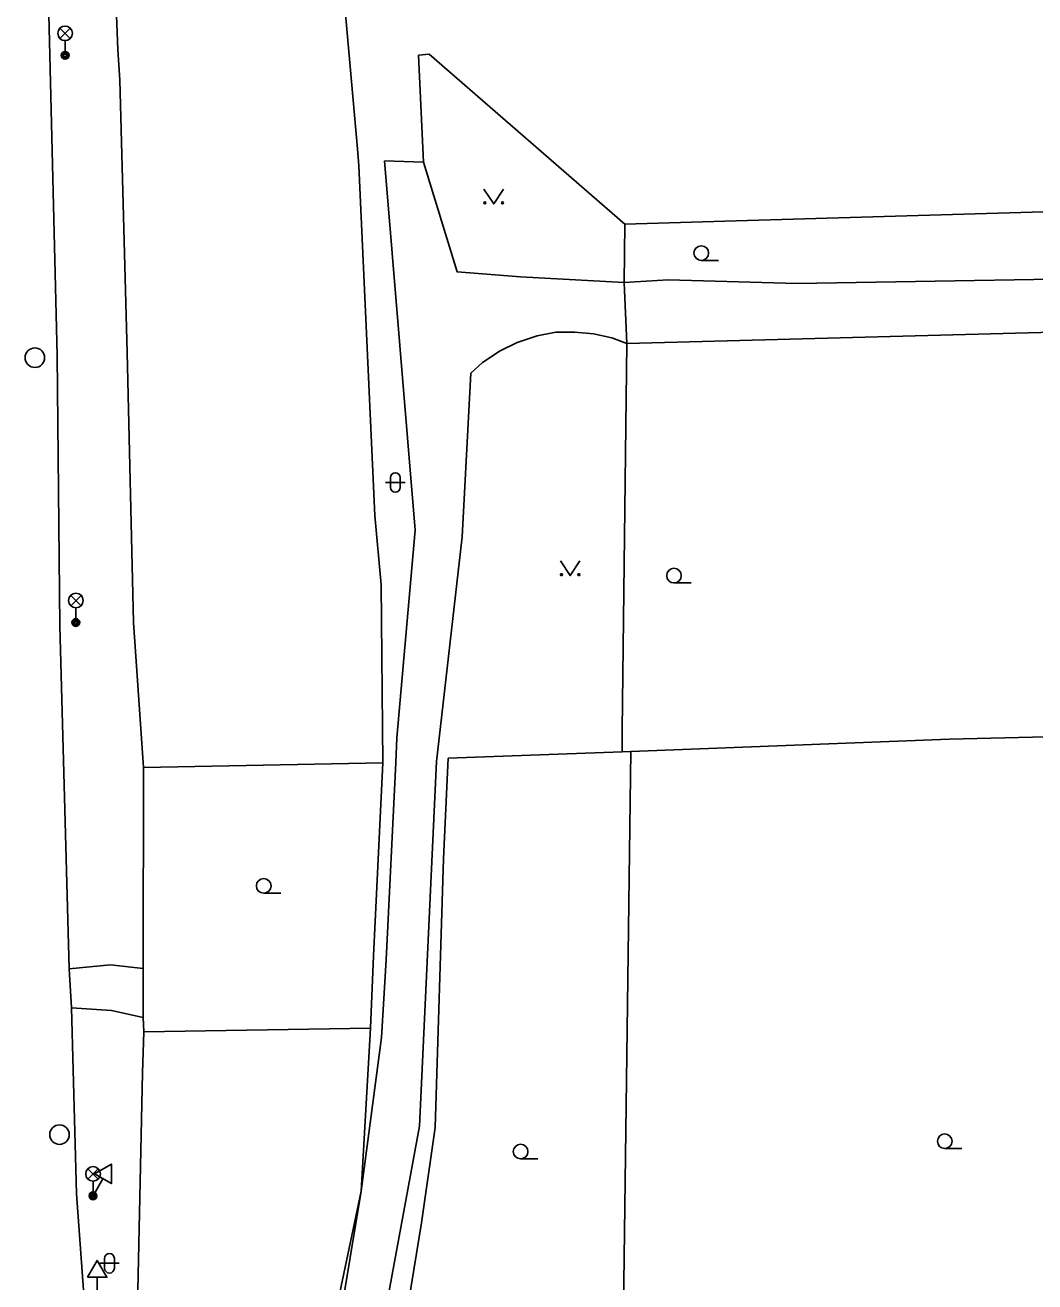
# Model space of a CAD drawing. Extents: x -598233 to -596890, y -1157848 to -1156431.
# Drawn here: x -598020.2 to -597968.5, y -1157049.6 to -1156985.2 of the extents above; entities that cross this region are included whole.
import ezdxf

# ---------------------------------------------------------------- set-up
doc = ezdxf.new("R2010")
doc.units = 0
for name, color, linetype in [('Level 10', 7, 'Continuous'), ('Level 11', 7, 'Continuous'), ('Level 27', 7, 'Continuous'), ('Level 33', 7, 'Continuous'), ('Level 34', 7, 'Continuous'), ('Level 36', 7, 'Continuous'), ('Level 7', 7, 'Continuous'), ('Level 8', 7, 'Continuous')]:
    doc.layers.add(name, color=color, linetype=linetype)

msp = doc.modelspace()

# ---------------------------------------------------------------- linework, layer by layer
at = {"layer": 'Level 10'}
for points in [[(-598019.1, -1156981.15), (-598018.58, -1157002.14), (-598018.45, -1157016.01), (-598017.98, -1157033.59)], [(-598003.01, -1157044.98), (-598001.9699, -1157037.1), (-598001.7199, -1157033.13), (-598001.23, -1157023.01), (-598001.17, -1157021.74), (-598000.24, -1157011.1), (-598001.81, -1156992.17)], [(-598001.81, -1156992.17), (-597999.81, -1156992.24)], [(-597999.81, -1156992.24), (-597998.08, -1156997.86), (-597994.83, -1156998.11), (-597989.53, -1156998.4)], [(-597989.53, -1156998.4), (-597987.27, -1156998.27), (-597980.6599, -1156998.45), (-597960.44, -1156998.12)], [(-597997.39, -1157003.05), (-597996.78, -1157002.51), (-597995.88, -1157001.9099), (-597995, -1157001.48), (-597993.98, -1157001.14), (-597993.03, -1157000.96), (-597992.06, -1157000.96), (-597991.09, -1157001.04), (-597990.15, -1157001.25), (-597989.39, -1157001.53)], [(-597989.39, -1157001.53), (-597966.89, -1157000.93)], [(-597997.39, -1157003.05), (-597997.82, -1157011.45)], [(-597997.82, -1157011.45), (-597999.15, -1157022.95), (-598000.01, -1157041.65), (-598003.21, -1157058.99)], [(-598017.98, -1157033.59), (-598017.85, -1157035.59)], [(-598017.85, -1157035.59), (-598017.6, -1157045.12), (-598016.9, -1157054.74)]]:
    msp.add_lwpolyline(points, dxfattribs=at)
at = {"layer": 'Level 11'}
for points in [[(-598000.07, -1156986.75), (-597999.52, -1156986.7)], [(-597999.81, -1156992.24), (-598000.07, -1156986.75)], [(-597989.18, -1157022.45), (-597972.85, -1157021.81), (-597914.76, -1157020.4099)], [(-597989.63, -1157022.46), (-597989.18, -1157022.45)], [(-598017.98, -1157033.59), (-598015.86, -1157033.38)], [(-598015.86, -1157033.38), (-598014.18, -1157033.56)], [(-598015.81, -1157035.7199), (-598017.85, -1157035.59)], [(-598014.18, -1157036.07), (-598015.81, -1157035.7199)], [(-598005.25, -1157058.48), (-598003.01, -1157044.98)]]:
    msp.add_lwpolyline(points, dxfattribs=at)
at = {"layer": 'Level 27'}
for centre in [(-598019.73, -1157002.26), (-598018.4699, -1157042.08)]:
    msp.add_circle(centre, 0.5, dxfattribs=at)
at = {"layer": 'Level 33'}
for p, q in [((-598018.445, -1156985.9), (-598017.915, -1156985.37)), ((-598018.445, -1156985.37), (-598017.915, -1156985.9)), ((-598018.18, -1156986.01), (-598018.18, -1156986.76)), ((-598017.895, -1157014.97), (-598017.365, -1157014.44)), ((-598017.895, -1157014.44), (-598017.365, -1157014.97)), ((-598017.63, -1157015.08), (-598017.63, -1157015.83)), ((-598017.015, -1157044.3599), (-598016.485, -1157043.8299)), ((-598017.015, -1157043.8299), (-598016.485, -1157044.3599)), ((-598016.75, -1157044.4699), (-598016.75, -1157045.2199))]:
    msp.add_line(p, q, dxfattribs=at)
for centre, radius in [((-598018.18, -1156985.635), 0.375), ((-598018.18, -1156986.76), 0.2), ((-598018.18, -1156986.76), 0.1445), ((-598018.18, -1156986.76), 0.0876), ((-598017.63, -1157014.705), 0.375), ((-598017.63, -1157015.83), 0.2), ((-598017.63, -1157015.83), 0.1445), ((-598017.63, -1157015.83), 0.0876), ((-598016.75, -1157044.0949), 0.375), ((-598016.75, -1157045.2199), 0.2), ((-598016.75, -1157045.2199), 0.1445), ((-598016.75, -1157045.2199), 0.0876)]:
    msp.add_circle(centre, radius, dxfattribs=at)
at = {"layer": 'Level 34'}
for p, q in [((-598016.241, -1157044.3383), (-598016.75, -1157045.2199)), ((-598016.9665, -1157045.0949), (-598016.5335, -1157045.3449)), ((-598016.54, -1157049.392), (-598016.54, -1157050.41))]:
    msp.add_line(p, q, dxfattribs=at)
for points in [[(-598016.674, -1157044.0883), (-598015.808, -1157044.5883), (-598015.808, -1157043.5883)], [(-598017.04, -1157049.392), (-598016.04, -1157049.392), (-598016.54, -1157048.526)]]:
    msp.add_lwpolyline(points, close=True, dxfattribs=at)
at = {"layer": 'Level 36'}
for p, q in [((-597985.57, -1156997.275), (-597984.695, -1156997.275)), ((-598001.506, -1157008.4059), (-598001.506, -1157008.9059)), ((-598001.006, -1157008.4059), (-598001.006, -1157008.9059)), ((-598001.756, -1157008.6559), (-598000.756, -1157008.6559)), ((-597986.9699, -1157013.805), (-597986.0949, -1157013.805)), ((-598008, -1157029.705), (-598007.125, -1157029.705)), ((-597994.83, -1157043.325), (-597993.955, -1157043.325)), ((-597973.09, -1157042.795), (-597972.215, -1157042.795)), ((-598016.156, -1157048.426), (-598016.156, -1157048.926)), ((-598015.656, -1157048.426), (-598015.656, -1157048.926)), ((-598016.406, -1157048.676), (-598015.406, -1157048.676))]:
    msp.add_line(p, q, dxfattribs=at)
for points in [[(-597996.71, -1156993.63), (-597996.21, -1156994.38), (-597995.71, -1156993.63)], [(-597992.79, -1157012.68), (-597992.29, -1157013.43), (-597991.79, -1157012.68)]]:
    msp.add_lwpolyline(points, dxfattribs=at)
for centre, radius in [((-597996.6602, -1156994.3298), 0.05), ((-597995.7608, -1156994.3298), 0.05), ((-597985.5701, -1156996.8999), 0.375), ((-597986.97, -1157013.4299), 0.375), ((-597992.7402, -1157013.3798), 0.05), ((-597991.8408, -1157013.3798), 0.05), ((-598008.0001, -1157029.3299), 0.375), ((-597973.0901, -1157042.4199), 0.375), ((-597994.8301, -1157042.9499), 0.375)]:
    msp.add_circle(centre, radius, dxfattribs=at)
for centre, start, end in [((-598001.2557, -1157008.4062), 0, 180), ((-598001.2557, -1157008.9062), 180, 0), ((-598015.9057, -1157048.4263), 0, 180), ((-598015.9057, -1157048.9263), 180, 0)]:
    msp.add_arc(centre, 0.25, start, end, dxfattribs=at)
at = {"layer": 'Level 7'}
for points in [[(-598015.48, -1156986.4699), (-598015.82, -1156977.67)], [(-598004.4099, -1156977.93), (-598003.19, -1156991.56), (-598003.12, -1156992.42), (-598002.31, -1157010.34), (-598001.98, -1157013.9), (-598001.89, -1157023.02)], [(-597989.49, -1156995.4099), (-597999.52, -1156986.7)], [(-598014.1599, -1157023.27), (-598014.68, -1157015.83), (-598015, -1157001.99), (-598015.37, -1156988.04)], [(-597989.49, -1156995.4099), (-597984.37, -1156995.27), (-597960.44, -1156994.57)], [(-597989.53, -1156998.4), (-597989.49, -1156995.4099)], [(-597989.62, -1157021.33), (-597989.39, -1157001.53)], [(-597989.62, -1157021.33), (-597989.63, -1157022.46)], [(-597998.73, -1157026.84), (-597998.54, -1157022.79)], [(-597998.54, -1157022.79), (-597989.63, -1157022.46)], [(-597989.18, -1157022.45), (-597989.69, -1157061.33)], [(-598014.18, -1157033.56), (-598014.1599, -1157023.27)], [(-598001.89, -1157023.02), (-598014.1599, -1157023.27)], [(-598001.89, -1157023.02), (-598002.37, -1157032.92), (-598002.52, -1157036.63)], [(-597998.73, -1157026.84), (-597998.78, -1157027.94)], [(-598000.69, -1157051.42), (-597999.9099, -1157046.6), (-597999.2199, -1157041.7199), (-597998.78, -1157027.94)], [(-598014.18, -1157036.07), (-598014.15, -1157036.81)], [(-598002.52, -1157036.63), (-598014.15, -1157036.81)], [(-598002.52, -1157036.63), (-598003.01, -1157044.98)], [(-598014.21, -1157038.92), (-598014.57, -1157055.67)], [(-598003.01, -1157044.98), (-598004.64, -1157052.77), (-598008.37, -1157070.42)]]:
    msp.add_lwpolyline(points, dxfattribs=at)
at = {"layer": 'Level 8'}
for points in [[(-598015.48, -1156986.4699), (-598015.37, -1156988.04)], [(-597989.53, -1156998.4), (-597989.39, -1157001.53)], [(-598014.18, -1157033.56), (-598014.18, -1157036.07)], [(-598014.15, -1157036.81), (-598014.21, -1157038.92)]]:
    msp.add_lwpolyline(points, dxfattribs=at)

doc.saveas('drawing.dxf')
